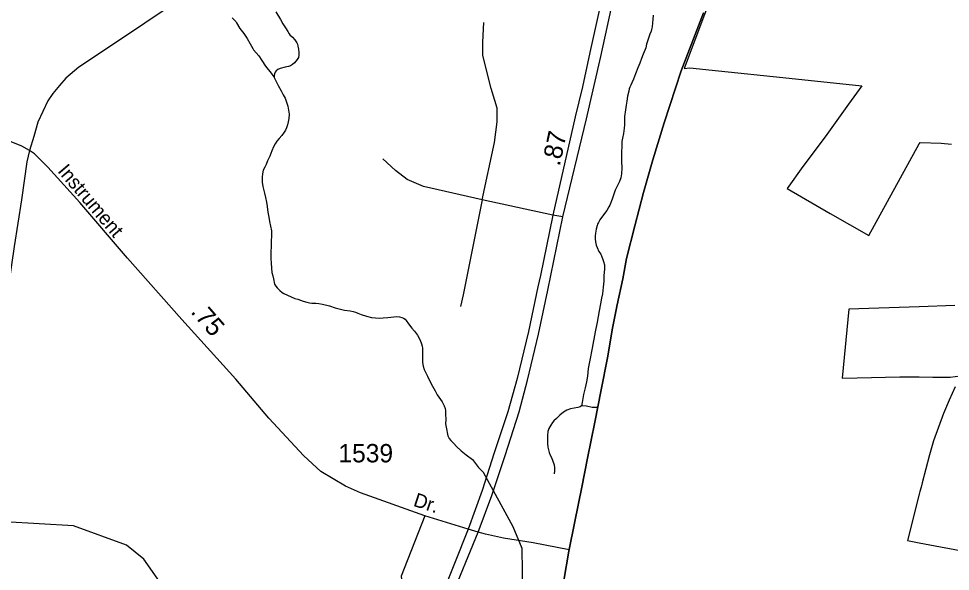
# Model space of a CAD drawing. Extents: x 2220236 to 2384410, y 720751 to 894131.
# Drawn here: x 2358873 to 2365211, y 820533 to 824296 of the extents above; entities that cross this region are included whole.
import ezdxf

# ---------------------------------------------------------------- set-up
doc = ezdxf.new("R2010")
doc.units = 0
for name, color, linetype in [('Exist Boundary Political City Limit New', 7, 'Continuous'), ('Exist Boundary Political CountyLine', 7, 'Continuous'), ('Exist Hydrographic Creek Single Shore', 7, 'Continuous'), ('Exist Hydrographic Misc Water Feature', 7, 'Continuous'), ('Exist Railroad Mainline', 7, 'Continuous'), ('Exist Road Non-System Type 51', 7, 'Continuous'), ('Exist Road Primary US Divided Attributed', 7, 'Continuous'), ('Exist Road Primary US Mileage Hundredths English Label', 7, 'Continuous'), ('Exist Road Secondary Mileage Hundredths English Label', 7, 'Continuous'), ('Exist Road Secondary Type 51 Attributed', 7, 'Continuous'), ('Exist Road Secondary Type 51 Label', 7, 'Continuous'), ('Exist Road Secondary Type 51 Number Label', 7, 'Continuous'), ('Map Preparation Boundary City Limit Buffer Line', 7, 'Continuous')]:
    doc.layers.add(name, color=color, linetype=linetype)

msp = doc.modelspace()

# ---------------------------------------------------------------- linework, layer by layer
at = {"layer": 'Exist Boundary Political City Limit New'}
for points in [[(2365479.2, 825332.8), (2365150.5, 825325.9), (2364871.8, 825321.7), (2364812, 825320.2), (2364236.5, 825313.7), (2364005.8, 825310.7), (2363953, 825308.5), (2363611, 824518.8), (2363401.2, 823955.9), (2363440, 823961.3), (2363634.5, 823940.4), (2364072.5, 823895.1), (2364610, 823839.2), (2364518.5, 823713.9), (2364358.8, 823490.8), (2364208.5, 823288.2), (2364101.5, 823140.6), (2364393, 822970), (2364656.5, 822820.2), (2365000, 823443.2), (2365004.8, 823452.1), (2365148, 823447.4), (2365218.5, 823441.9)], [(2365241.8, 822344.2), (2365000, 822334.4), (2364519.5, 822318.3), (2364475.5, 821847.9), (2364577.8, 821850.4), (2364866.8, 821857.5), (2365000, 821857.3), (2365092.8, 821855.7), (2365209.5, 821856.3), (2365278.8, 821864.6)], [(2365244, 821789.6), (2365203.2, 821698.8), (2365164.8, 821607.4), (2365129.8, 821514.8), (2365097.5, 821421.2), (2365069.2, 821326.5), (2365043.5, 821230.5), (2365019.2, 821135.9), (2365011.8, 821106.2), (2365004.2, 821076.6), (2365000, 821060.1), (2364919.2, 820743.8), (2365000, 820728.6), (2365738, 820589)]]:
    msp.add_lwpolyline(points, dxfattribs=at)
at = {"layer": 'Exist Boundary Political CountyLine'}
msp.add_lwpolyline([(2363531.5, 824334.3), (2363380.6, 823940), (2363263.8, 823585.6), (2363186.9, 823335.7), (2363124.2, 823111.5), (2363064.4, 822886.3), (2363007.5, 822662.1), (2362983.7, 822524.3), (2362943.8, 822347.6), (2362913.5, 822189.9), (2362878.3, 821987.5), (2362834.7, 821769), (2362791.9, 821549.5), (2362742.6, 821304.4), (2362703.6, 821107.7), (2362656.2, 820872.1), (2362615.3, 820671.6), (2362581.2, 820472.1)], dxfattribs=at)
at = {"layer": 'Exist Hydrographic Creek Single Shore'}
msp.add_lwpolyline([(2362099.7, 818015), (2361878.9, 818124.2), (2360909.8, 819013.5), (2360632.8, 819186), (2360306.7, 819330.2), (2360205.8, 819437.7), (2360099.8, 819879.8), (2359910.8, 820351.3), (2359724.8, 820616.1), (2359606.9, 820713), (2359246.8, 820842.7), (2358779.7, 820869.6), (2358631.7, 820990.2), (2358555.5, 821038.8), (2358496.1, 821054.2), (2358406, 821065.8), (2358142.5, 821143.9)], dxfattribs=at)
at = {"layer": 'Exist Hydrographic Misc Water Feature'}
for points in [[(2360622.7, 824342.8), (2360653.4, 824290.8), (2360669.7, 824261), (2360687.9, 824233.8), (2360704.4, 824207.6), (2360714.2, 824191.6), (2360718.7, 824185.9), (2360736.8, 824170.2), (2360753, 824150.5), (2360765.3, 824132), (2360769.6, 824122.3), (2360773.4, 824108.7), (2360777.9, 824088.2), (2360780.2, 824064.6), (2360780.2, 824046.6), (2360776.6, 824030.7), (2360768.7, 824016.6), (2360759.9, 824006.4), (2360748.9, 823994.4), (2360737.2, 823984.1), (2360723.2, 823973.7)], [(2363189, 824319.7), (2363187.3, 824289.4), (2363185.9, 824267.1), (2363182.2, 824239), (2363179.2, 824222.5), (2363176.4, 824210.9), (2363166.8, 824189.2), (2363153, 824149.2), (2363143.6, 824122.6), (2363138.5, 824096.1), (2363134.6, 824085.4), (2363122.5, 824052.8), (2363110.5, 824024.4), (2363098.7, 823993.7), (2363085.6, 823960.3), (2363069.8, 823920.3), (2363056.2, 823883.7), (2363044.8, 823859.2), (2363036.9, 823843.5), (2363031.2, 823830.1), (2363026.8, 823816.8), (2363023.5, 823801.9), (2363015.7, 823767.1), (2363010.2, 823733.1), (2363005.3, 823707.6), (2363000.7, 823675.3), (2362995.3, 823630.7), (2362993.7, 823598.8), (2362994.1, 823573.2), (2362992.1, 823549.5), (2362987, 823514.8), (2362981.1, 823482.4), (2362977.4, 823458.7), (2362975.8, 823442.8), (2362974.5, 823370.6), (2362975.1, 823323), (2362975.5, 823280.4), (2362974.3, 823238.6), (2362971.6, 823225.4), (2362968.5, 823212.8), (2362960.7, 823186.2), (2362945.2, 823154.4), (2362931.5, 823128.6), (2362910.1, 823067.6), (2362894.7, 823026), (2362888, 823014.2), (2362873.2, 822990), (2362851.5, 822959.5), (2362827.8, 822927.4), (2362818.1, 822908.9), (2362811.7, 822896.2), (2362808.1, 822887.2), (2362802.6, 822863), (2362796.8, 822834.9), (2362794.6, 822816.7), (2362795.4, 822796.4), (2362797.6, 822776.8), (2362802.1, 822754.7)], [(2360325.1, 824301), (2360350.4, 824275.2), (2360355.7, 824267.8), (2360378.2, 824229.4), (2360404.6, 824194.3), (2360427, 824160.1), (2360447.2, 824124.9), (2360465.6, 824092.8), (2360471.9, 824083.2), (2360506.3, 824043.6), (2360526.7, 824009.9), (2360553.2, 823971.6), (2360591.9, 823924.6), (2360610, 823898.5), (2360612.2, 823894.3)], [(2360723.2, 823973.7), (2360709.2, 823969.8), (2360685.4, 823965.6), (2360651.3, 823956.6), (2360635.6, 823948.8), (2360625.7, 823940.8), (2360617.6, 823930.6), (2360613.8, 823919), (2360612, 823906.8), (2360612.2, 823894.3)], [(2360612.2, 823894.3), (2360638.7, 823840.6), (2360659.1, 823805.3), (2360673.4, 823777), (2360685.9, 823753.9), (2360696.2, 823727.1), (2360704.5, 823699.5), (2360709.9, 823671.8), (2360713.3, 823645.7), (2360711.5, 823615.4), (2360707.8, 823593.9), (2360702.1, 823574), (2360696.4, 823553.1), (2360688.5, 823537.4), (2360680.5, 823522.9), (2360662.8, 823499.2), (2360645.3, 823478.8), (2360629.2, 823461.1), (2360617.5, 823442.5), (2360605.9, 823422.4), (2360596.1, 823396.4), (2360581.8, 823360.7), (2360567.1, 823327.9), (2360557.2, 823303.9), (2360547.5, 823283.8), (2360537.5, 823263.7), (2360532, 823239.5), (2360530.3, 823215.8), (2360530.6, 823183.6), (2360535.1, 823153.6), (2360539.2, 823135.7), (2360545.5, 823108.1), (2360552, 823077.8), (2360558.2, 823046.3), (2360562.7, 823017.6), (2360569.2, 822977.8), (2360575.5, 822944.2), (2360580.1, 822914.2), (2360586.2, 822883.9), (2360592.5, 822850.7), (2360593.7, 822838.3), (2360593.2, 822818.6), (2360591.5, 822778.5), (2360590.2, 822745.6), (2360588.5, 822708.4), (2360589, 822662.5), (2360591.2, 822632.4), (2360593.7, 822596.4), (2360596.5, 822568.6), (2360602.4, 822544.2), (2360606.5, 822524.7), (2360614.8, 822488.9), (2360622.3, 822474.5), (2360631.4, 822462.4), (2360649.5, 822445.1), (2360665.5, 822431), (2360677.2, 822424.2), (2360701.9, 822413.7), (2360728, 822401.7), (2360752.1, 822391.8), (2360771.7, 822385.4), (2360790.4, 822378.6), (2360808.3, 822372.8), (2360832.6, 822364.9), (2360851.1, 822361.4), (2360866.6, 822359.8), (2360894.5, 822359.9), (2360914.6, 822357.4), (2360940.8, 822352), (2360986.9, 822340.7), (2361026.8, 822327.6), (2361062, 822317.5), (2361089.1, 822312.1), (2361129.1, 822306.5), (2361149.9, 822303.1), (2361165.2, 822298.8), (2361181.6, 822291.2), (2361203.6, 822281.6), (2361239.5, 822270), (2361273.7, 822262.2), (2361301.7, 822258.4), (2361329.7, 822257.2), (2361353.9, 822258.9), (2361383.6, 822261.8), (2361405.9, 822264.3), (2361425.8, 822266.1), (2361443.8, 822268.5), (2361463.9, 822266.7), (2361479.8, 822262.4), (2361491.8, 822257.3), (2361502.6, 822249.6), (2361510.2, 822241.7), (2361526.2, 822217.7), (2361548.7, 822189.7), (2361567, 822167.5), (2361587.2, 822140.4), (2361603.6, 822108.3)], [(2362802.1, 822754.7), (2362808.1, 822736.9), (2362820.3, 822711.1), (2362832.5, 822692.9), (2362840.8, 822673.5), (2362844.9, 822662.9), (2362851.3, 822643.4), (2362857.5, 822619.1), (2362858.3, 822607.6), (2362858, 822591.2), (2362854.5, 822547.7), (2362852.8, 822508.9), (2362849.3, 822467.1), (2362843.9, 822423.2), (2362838.2, 822392.8), (2362830.9, 822354.8), (2362821.4, 822306.8), (2362808.1, 822230.7), (2362795.1, 822162.9), (2362774.4, 822052.1), (2362759.3, 821971.7), (2362747.8, 821913.8), (2362742.7, 821862.1), (2362737.1, 821824.1), (2362727.6, 821781.7), (2362716, 821737.9), (2362706.7, 821683.4), (2362703.1, 821660.3)], [(2361603.6, 822108.3), (2361613.8, 822082.4), (2361618.1, 822065.6), (2361620.3, 822052.5), (2361620.7, 822010.5), (2361621.1, 821976.1), (2361621.4, 821954.7), (2361625, 821930.3), (2361632.2, 821906.9), (2361640.1, 821889.2), (2361655, 821862.6), (2361670.8, 821828.8), (2361689.3, 821793.4), (2361705.7, 821761.3), (2361719.3, 821734.9), (2361742.6, 821703.7), (2361754.7, 821687.8), (2361768.9, 821660.5), (2361774.3, 821642), (2361777.5, 821628), (2361777.8, 821604.4), (2361778.3, 821568.3), (2361777.9, 821538.7), (2361780.8, 821514.2), (2361785, 821492.1), (2361789.2, 821478.5), (2361793.4, 821456.3), (2361801.7, 821438.6), (2361813.7, 821424.3), (2361834.2, 821404.8), (2361852.2, 821383.2), (2361882.6, 821353.3), (2361917.1, 821327.8), (2361959.5, 821294.1), (2362002.3, 821239.9), (2362015.1, 821226.1), (2362035.7, 821205.5)], [(2362703.1, 821660.3), (2362692.8, 821653.9), (2362677.3, 821649.4), (2362653.2, 821645.1), (2362627.4, 821640.8), (2362601.6, 821630.5), (2362579.4, 821618.1), (2362555.6, 821597.4), (2362531.9, 821575.1), (2362514.2, 821559), (2362504.5, 821547.1), (2362492.5, 821529.2), (2362480.9, 821506.8), (2362473.9, 821485.8), (2362471.4, 821458.8), (2362469.8, 821432.4), (2362470, 821404.6), (2362473.4, 821378.4), (2362476.7, 821360.5), (2362482, 821342.7), (2362489, 821324.9), (2362497.2, 821308.8), (2362507.5, 821283), (2362515, 821259.4), (2362518.1, 821239.1), (2362518.4, 821216.8), (2362516.6, 821197.1), (2362516.6, 821196.4)], [(2362811.1, 821648.1), (2362775.1, 821648.4), (2362735, 821658.3), (2362708.9, 821661.2), (2362703.1, 821660.3)], [(2362279.6, 818939.7), (2362159.8, 819002.2), (2362125, 819128.8), (2362114.9, 819259.7), (2362054.8, 819401.7), (2362053.8, 819493.5), (2362133, 819893.8), (2362229.9, 820104.7), (2362301.9, 820380), (2362297.8, 820688.4), (2362237.9, 820836.9), (2362035.7, 821205.5)]]:
    msp.add_lwpolyline(points, dxfattribs=at)
at = {"layer": 'Exist Railroad Mainline'}
msp.add_lwpolyline([(2362581.2, 820472.1), (2362615.3, 820671.6), (2362656.2, 820872.1), (2362703.6, 821107.7), (2362742.6, 821304.4), (2362791.9, 821549.5), (2362834.7, 821769), (2362878.3, 821987.5), (2362913.5, 822189.9), (2362943.8, 822347.6), (2362983.7, 822524.3), (2363007.5, 822662.1), (2363064.4, 822886.3), (2363124.2, 823111.5), (2363186.9, 823335.7), (2363263.8, 823585.6), (2363380.6, 823940), (2363531.5, 824334.3)], dxfattribs=at)
at = {"layer": 'Exist Road Non-System Type 51'}
for p, q in [((2362507.4, 822957.8), (2362027, 823062.6)), ((2362576, 822947), (2362507.4, 822957.8))]:
    msp.add_line(p, q, dxfattribs=at)
for points in [[(2362027, 823062.6), (2362110, 823452.7), (2362128.1, 823593.5), (2362128.1, 823687.4), (2362088.4, 823821.1), (2362030.6, 824045), (2362030.6, 824135.3), (2362037.8, 824269)], [(2362027, 823062.6), (2361627.9, 823152.9), (2361515.9, 823199.8), (2361436.4, 823261.2), (2361349.7, 823340.7)], [(2362027, 823062.6), (2361896.9, 822416.1), (2361878.9, 822336.6)], [(2361637.4, 820912.1), (2361496.3, 820553.6), (2361475.8, 820500.1), (2361477.4, 820481.2), (2361499.4, 820463.9), (2361552.9, 820440.2), (2361692.9, 820387.5)], [(2361998.9, 820800), (2361930.7, 820820.9)], [(2362617.2, 820680.9), (2362373.9, 820728.5), (2362170.8, 820760), (2362111, 820772), (2362048.8, 820785.9), (2361998.9, 820800)]]:
    msp.add_lwpolyline(points, dxfattribs=at)
at = {"layer": 'Exist Road Primary US Divided Attributed'}
for points in [[(2363029.5, 825278.3), (2362966.7, 824992.4), (2362904.9, 824721.4), (2362759.2, 824064.8), (2362708.2, 823832.4), (2362659.7, 823627), (2362507.4, 822957.8), (2362423.5, 822548.5), (2362405.2, 822469.8), (2362342, 822166.4), (2362265.2, 821847), (2362201, 821619.6), (2362107.1, 821341.1), (2362026.4, 821084.1), (2361930.7, 820820.9)], [(2361998.9, 820800), (2362092.3, 821049.5), (2362182.9, 821321.4), (2362278.4, 821619.6), (2362334.4, 821835.4), (2362408.5, 822148.5), (2362472.7, 822448.4), (2362576, 822947), (2362736.2, 823613.3), (2362833.3, 824038.4), (2362978.2, 824704.1), (2363037.5, 824987.5), (2363105.9, 825278.7)], [(2361930.7, 820820.9), (2361749.3, 820364.7), (2361490.3, 819739.8), (2361439.1, 819620.9), (2361392.1, 819501.6), (2361350.9, 819412.9), (2361329.9, 819368.1), (2361284.2, 819284.9), (2361219.3, 819178.8), (2361167.3, 819099.3), (2361105.1, 819007.9), (2361022, 818890.8), (2360958.9, 818791.2), (2360859.9, 818630.2), (2360805.8, 818528.7), (2360769.8, 818443.1), (2360715.7, 818314.6), (2360627.9, 818098.2), (2360509.5, 817803.4)], [(2361812, 820342.5), (2361998.9, 820800)]]:
    msp.add_lwpolyline(points, dxfattribs=at)
at = {"layer": 'Exist Road Secondary Type 51 Attributed'}
for points in [[(2361281.9, 825260.4), (2361228.4, 825244.1), (2361165.2, 825214.9), (2361095.5, 825177.6), (2361037.1, 825137.1), (2360932.6, 825071.4), (2360544, 824825.4), (2360347.9, 824683.1), (2359608.1, 824180.4), (2359282.4, 823964.4), (2359193.8, 823889.6), (2359150.1, 823840.9), (2359106.3, 823785.7), (2359072.2, 823735.5), (2359003.3, 823591.9), (2358975.8, 823494.6), (2358946.6, 823398.8)], [(2358946.6, 823398.8), (2358894.7, 823428), (2358812, 823462.1), (2358611, 823535.1), (2358286, 823641.4), (2358099.5, 823698.1), (2357890.4, 823769.5), (2357763.9, 823797.1), (2357642.3, 823816.6), (2357551.4, 823833.7), (2357504.5, 823842.5), (2357355.4, 823866.9), (2357297.2, 823874.1), (2357226.8, 823886.3), (2357146.2, 823902.9), (2357095.3, 823911.8), (2356879.5, 823949.5), (2356697.9, 823981.3)], [(2358946.6, 823398.8), (2358929.6, 823320.2), (2358892.3, 823062.2), (2358842, 822744.3), (2358804.7, 822479.8), (2358778.8, 822299.8), (2358751.2, 822116.5), (2358712.3, 821912.1), (2358681.5, 821736.9), (2358647.5, 821574.6), (2358610.2, 821401.1), (2358585.9, 821305.3), (2358564.8, 821229.1), (2358534, 821143.1), (2358473.2, 821012.5), (2358446.3, 820961.9)], [(2361930.7, 820820.9), (2361637.4, 820912.1), (2361199.7, 821067.6), (2361096.4, 821114.1), (2360930, 821214.4), (2360814.2, 821320.8), (2360575.9, 821575.4), (2360351.4, 821842.3), (2359983.4, 822247.9), (2359612.9, 822665.6), (2359288.7, 823045.2), (2359071.4, 823285.3), (2358980.6, 823376.1), (2358946.6, 823398.8)]]:
    msp.add_lwpolyline(points, dxfattribs=at)
at = {"layer": 'Map Preparation Boundary City Limit Buffer Line'}
for points in [[(2365479.2, 825332.8), (2365150.5, 825325.9), (2364871.8, 825321.7), (2364812, 825320.2), (2364236.5, 825313.7), (2364005.8, 825310.7), (2363953, 825308.5), (2363611, 824518.8), (2363401.2, 823955.9), (2363440, 823961.3), (2363634.5, 823940.4), (2364072.5, 823895.1), (2364610, 823839.2), (2364518.5, 823713.9), (2364358.8, 823490.8), (2364208.5, 823288.2), (2364101.5, 823140.6), (2364393, 822970), (2364656.5, 822820.2), (2365000, 823443.2), (2365004.8, 823452.1), (2365148, 823447.4), (2365218.5, 823441.9)], [(2365241.8, 822344.2), (2365000, 822334.4), (2364519.5, 822318.3), (2364475.5, 821847.9), (2364577.8, 821850.4), (2364866.8, 821857.5), (2365000, 821857.3), (2365092.8, 821855.7), (2365209.5, 821856.3), (2365278.8, 821864.6)], [(2365244, 821789.6), (2365203.2, 821698.8), (2365164.8, 821607.4), (2365129.8, 821514.8), (2365097.5, 821421.2), (2365069.2, 821326.5), (2365043.5, 821230.5), (2365019.2, 821135.9), (2365011.8, 821106.2), (2365004.2, 821076.6), (2365000, 821060.1), (2364919.2, 820743.8), (2365000, 820728.6), (2365738, 820589)]]:
    msp.add_lwpolyline(points, dxfattribs=at)

# ---------------------------------------------------------------- texts
at = {"layer": 'Exist Road Primary US Mileage Hundredths English Label'}
msp.add_text('.87', height=125, rotation=77.79889, dxfattribs=at).set_placement((2362553.6, 823287.2))
at = {"layer": 'Exist Road Secondary Mileage Hundredths English Label'}
msp.add_text('.75', height=125, rotation=310.9447, dxfattribs=at).set_placement((2360038.6, 822297.5))
at = {"layer": 'Exist Road Secondary Type 51 Label'}
for s, rotation, p in [('Instrument', 310.42168, (2359133.4, 823255.5)), ('Dr.', 341.99525, (2361552.4, 820980.4))]:
    msp.add_text(s, height=95, rotation=rotation, dxfattribs=at).set_placement(p)
at = {"layer": 'Exist Road Secondary Type 51 Number Label'}
msp.add_text('1539', height=125, dxfattribs=at).set_placement((2361048.4, 821275.4))

doc.saveas('drawing.dxf')
